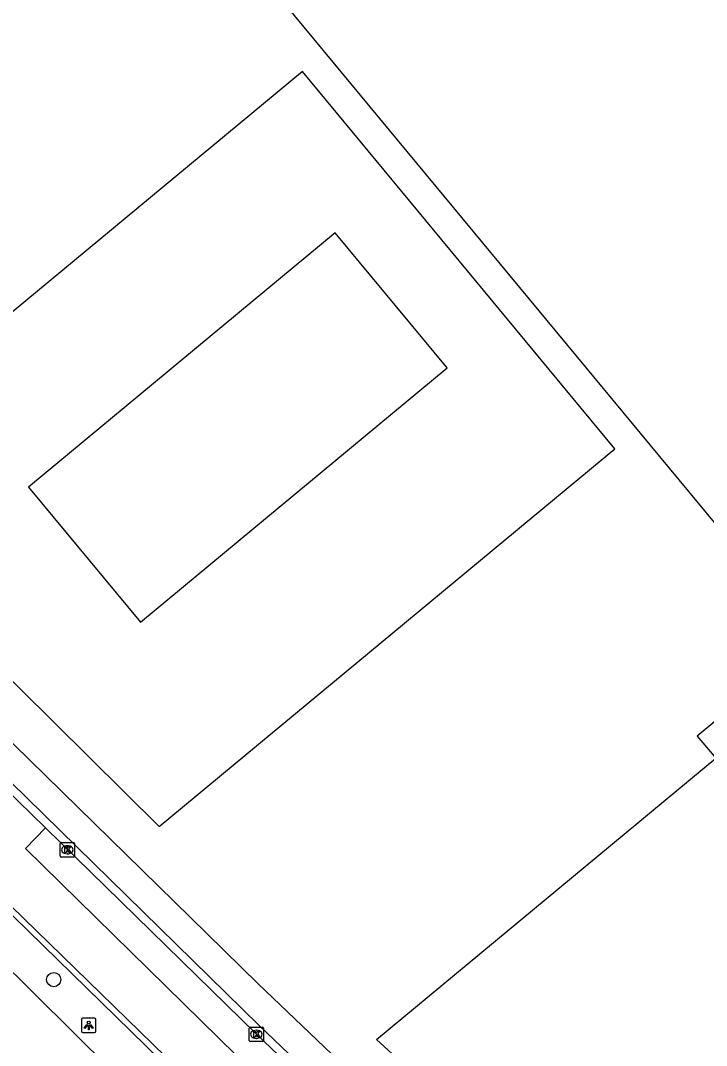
# Model space of a CAD drawing. Extents: x 159489 to 160304, y 383826 to 384530.
# Drawn here: x 160129.7 to 160177, y 384083 to 384153.5 of the extents above; entities that cross this region are included whole.
import ezdxf

# ---------------------------------------------------------------- set-up
doc = ezdxf.new("R2010")
doc.units = 0
for name, color, linetype in [('IMGEO_Berm_open', 7, 'Continuous'), ('IMGEO_Boom', 7, 'Continuous'), ('IMGEO_Kolk', 7, 'Continuous'), ('IMGEO_Lichtpunt', 7, 'Continuous'), ('IMGEO_OVBaan_gesloten', 7, 'Continuous'), ('IMGEO_Pand', 7, 'Continuous'), ('IMGEO_Pand_overbouw', 7, 'Continuous'), ('IMGEO_Rijbaan_lokaal_gesloten', 7, 'Continuous'), ('IMGEO_Voetpad_open', 7, 'Continuous')]:
    doc.layers.add(name, color=color, linetype=linetype)

msp = doc.modelspace()

# ---------------------------------------------------------------- linework, layer by layer
at = {"layer": 'IMGEO_Berm_open'}
msp.add_lwpolyline([(160125.311, 384091.863), (160127.226, 384093.803), (160139.35, 384081.995)], dxfattribs=at)
at = {"layer": 'IMGEO_Boom'}
msp.add_circle((160132.018, 384087.52), 0.489, dxfattribs=at)
at = {"layer": 'IMGEO_Kolk'}
for p, q in [((160132.455, 384096.031), (160132.455, 384096.883)), ((160132.53, 384096.957), (160133.382, 384096.957)), ((160133.456, 384096.883), (160133.456, 384096.031)), ((160132.966, 384096.177), (160132.941, 384096.177)), ((160132.943, 384096.737), (160132.968, 384096.737)), ((160133.382, 384095.957), (160132.53, 384095.957)), ((160145.468, 384083.33), (160145.468, 384084.182)), ((160145.543, 384084.256), (160146.395, 384084.256)), ((160146.469, 384084.182), (160146.469, 384083.33)), ((160145.979, 384083.476), (160145.954, 384083.476)), ((160145.956, 384084.036), (160145.981, 384084.036)), ((160146.395, 384083.256), (160145.543, 384083.256))]:
    msp.add_line(p, q, dxfattribs=at)
for points in [[(160132.455, 384096.031), (160132.455, 384096.883)], [(160132.53, 384096.957), (160133.382, 384096.957)], [(160133.456, 384096.883), (160133.456, 384096.031)], [(160132.776, 384096.657), (160132.899, 384096.657), (160132.899, 384096.506), (160133.029, 384096.657), (160133.193, 384096.657), (160133.047, 384096.506), (160133.2, 384096.257), (160133.048, 384096.257), (160132.963, 384096.421), (160132.899, 384096.354), (160132.899, 384096.257), (160132.776, 384096.257), (160132.776, 384096.657)], [(160133.382, 384095.957), (160132.53, 384095.957)], [(160145.468, 384083.33), (160145.468, 384084.182)], [(160145.543, 384084.256), (160146.395, 384084.256)], [(160146.469, 384084.182), (160146.469, 384083.33)], [(160145.789, 384083.956), (160145.912, 384083.956), (160145.912, 384083.805), (160146.042, 384083.956), (160146.206, 384083.956), (160146.06, 384083.805), (160146.213, 384083.556), (160146.061, 384083.556), (160145.976, 384083.72), (160145.912, 384083.653), (160145.912, 384083.556), (160145.789, 384083.556), (160145.789, 384083.956)], [(160146.395, 384083.256), (160145.543, 384083.256)]]:
    msp.add_lwpolyline(points, dxfattribs=at)
for centre, start, end in [((160132.532, 384096.881), 91.55205, 178.44795), ((160132.532, 384096.881), 91.55205, 178.44795), ((160133.38, 384096.881), 1.55205, 88.44795), ((160133.38, 384096.881), 1.55205, 88.44795), ((160132.532, 384096.033), 181.55205, 268.44795), ((160132.532, 384096.033), 181.55205, 268.44795), ((160133.38, 384096.033), 271.55205, 358.44795), ((160133.38, 384096.033), 271.55205, 358.44795), ((160145.545, 384084.18), 91.55205, 178.44795), ((160145.545, 384084.18), 91.55205, 178.44795), ((160146.393, 384084.18), 1.55205, 88.44795), ((160146.393, 384084.18), 1.55205, 88.44795), ((160145.545, 384083.332), 181.55205, 268.44795), ((160145.545, 384083.332), 181.55205, 268.44795), ((160146.393, 384083.332), 271.55205, 358.44795), ((160146.393, 384083.332), 271.55205, 358.44795)]:
    msp.add_arc(centre, 0.0765, start, end, dxfattribs=at)
for centre, major_axis, ratio, start_param, end_param in [((160132.942, 384096.457), (-0.387, 0.002), 0.722429, 4.712389, 7.853982), ((160132.967, 384096.457), (-0.39, 0.002), 0.717154, 1.570796, 4.712389), ((160145.955, 384083.756), (-0.387, 0.002), 0.722429, 4.712389, 7.853982), ((160145.98, 384083.756), (-0.39, 0.002), 0.717154, 1.570796, 4.712389)]:
    msp.add_ellipse(centre, major_axis=major_axis, ratio=ratio, start_param=start_param, end_param=end_param, dxfattribs=at)
at = {"layer": 'IMGEO_Lichtpunt'}
for p, q in [((160134.829, 384084.865), (160134.021, 384084.865)), ((160134.829, 384084.865), (160134.021, 384084.865)), ((160133.927, 384084.77), (160133.927, 384083.963)), ((160133.927, 384084.77), (160133.927, 384083.963)), ((160134.923, 384083.963), (160134.923, 384084.77)), ((160134.923, 384083.963), (160134.923, 384084.77)), ((160134.021, 384083.869), (160134.829, 384083.869)), ((160134.021, 384083.869), (160134.829, 384083.869))]:
    msp.add_line(p, q, dxfattribs=at)
for points in [[(160134.301, 384084.434), (160134.34, 384084.406), (160134.152, 384084.144), (160134.114, 384084.171), (160134.301, 384084.434)], [(160134.403, 384084.386), (160134.45, 384084.386), (160134.45, 384084.064), (160134.403, 384084.064), (160134.403, 384084.386)], [(160134.513, 384084.406), (160134.551, 384084.433), (160134.738, 384084.171), (160134.699, 384084.143), (160134.513, 384084.406)]]:
    msp.add_lwpolyline(points, dxfattribs=at)
msp.add_circle((160134.426, 384084.568), 0.0994, dxfattribs=at)
for centre, start, end in [((160134.021, 384084.77), 90, 180), ((160134.021, 384084.77), 90, 180), ((160134.829, 384084.77), 0, 90), ((160134.829, 384084.77), 0, 90), ((160134.021, 384083.963), 180, 270), ((160134.021, 384083.963), 180, 270), ((160134.829, 384083.963), 270, 0), ((160134.829, 384083.963), 270, 360)]:
    msp.add_arc(centre, 0.0946, start, end, dxfattribs=at)
at = {"layer": 'IMGEO_OVBaan_gesloten'}
msp.add_lwpolyline([(160125.311, 384091.863), (160138.676, 384078.616), (160148.264, 384069.294)], dxfattribs=at)
at = {"layer": 'IMGEO_Pand'}
for points in [[(160130.565, 384192.66), (160122.173, 384185.703), (160205.3, 384085.415), (160222.285, 384099.453)], [(160170.652, 384124.06), (160149.144, 384150.025), (160115.174, 384121.901), (160139.273, 384098.067), (160170.652, 384124.06)], [(160138.001, 384112.111), (160159.101, 384129.617), (160151.389, 384138.912), (160130.29, 384121.406), (160138.001, 384112.111)], [(160193.139, 384075.401), (160177.339, 384062.302), (160154.232, 384083.393), (160177.597, 384102.749), (160183.956, 384108.016), (160184.508, 384107.35), (160184.423, 384107.28), (160203.058, 384084.748), (160203.142, 384084.818), (160203.695, 384084.152), (160197.356, 384078.897), (160193.613, 384075.794)]]:
    msp.add_lwpolyline(points, dxfattribs=at)
at = {"layer": 'IMGEO_Pand_overbouw'}
msp.add_lwpolyline([(160182.685, 384109.549), (160176.32, 384104.271), (160177.597, 384102.749), (160183.956, 384108.016)], close=True, dxfattribs=at)
at = {"layer": 'IMGEO_Rijbaan_lokaal_gesloten'}
for points in [[(160131.457, 384097.954), (160128.637, 384100.713)], [(160169.611, 384061.698), (160168.296, 384060.203), (160164.902, 384063.187), (160159.301, 384068.299), (160144.586, 384082.324), (160130.065, 384096.531), (160131.457, 384097.954)], [(160170.706, 384053.56), (160165.391, 384058.144), (160156.588, 384065.977), (160150.41, 384071.823), (160127.256, 384094.343)]]:
    msp.add_lwpolyline(points, dxfattribs=at)
at = {"layer": 'IMGEO_Voetpad_open'}
for points in [[(160050.34, 384187.958), (160051.553, 384186.494), (160055.185, 384182.183), (160055.979, 384181.24), (160057.954, 384178.895), (160063.061, 384172.832), (160065.382, 384170.193), (160066.214, 384169.246), (160072.272, 384162.355), (160075.872, 384158.402), (160076.696, 384157.497), (160082.448, 384151.179), (160091.223, 384141.843), (160105.53, 384127.244), (160129.28, 384103.698), (160141.431, 384091.785), (160146.087, 384087.221), (160154.183, 384079.487), (160154.902, 384078.8), (160161.156, 384072.825), (160168.424, 384066.164), (160174.496, 384060.831), (160173.165, 384059.326)], [(160173.165, 384059.326), (160167.091, 384064.648), (160161.015, 384070.183), (160146.171, 384084.356), (160127.88, 384102.246), (160104.079, 384125.847), (160094.817, 384135.246), (160084.845, 384145.686), (160074.003, 384157.433), (160066.213, 384166.161), (160061.626, 384171.427), (160049.101, 384186.313), (160048.804, 384186.671)], [(160131.457, 384097.954), (160145.969, 384083.756), (160160.659, 384069.755), (160166.231, 384064.67), (160169.611, 384061.698)]]:
    msp.add_lwpolyline(points, dxfattribs=at)

doc.saveas('drawing.dxf')
